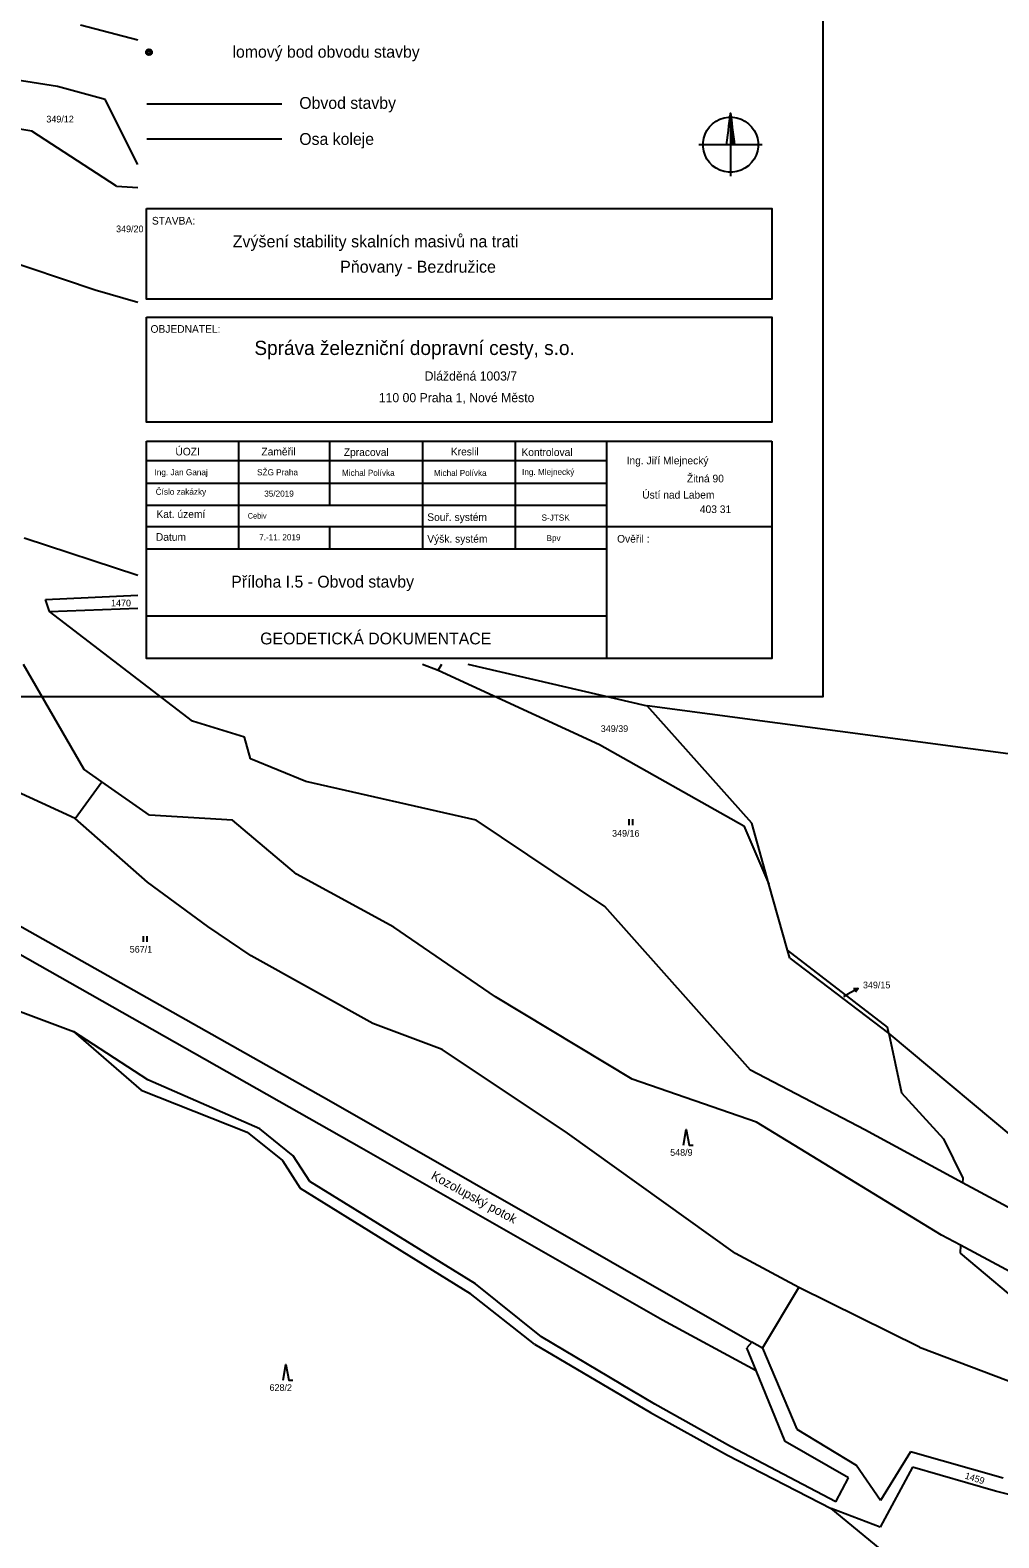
# Model space of a CAD drawing. Extents: x -852001 to -842497, y -1063614 to -1052182.
# Drawn here: x -848517.5 to -848271.7, y -1057263.9 to -1056881.4 of the extents above; entities that cross this region are included whole.
import ezdxf

# ---------------------------------------------------------------- set-up
doc = ezdxf.new("R2010")
doc.units = 0
for name, color, linetype in [('body', 7, 'Continuous'), ('Default', 7, 'Continuous'), ('KN_HRANICE', 7, 'Continuous'), ('KN_KULTURY', 7, 'Continuous'), ('KN_PARCELY', 7, 'Continuous'), ('LEGENDA', 7, 'Continuous'), ('tabulka', 7, 'Continuous')]:
    doc.layers.add(name, color=color, linetype=linetype)

# ---------------------------------------------------------------- blocks, each defined once
blk = doc.blocks.new('306')
at = {"layer": 'Default'}
for p, q in [((-0.5, 1.5), (-0.5, 0)), ((0.5, 0), (0.5, 1.5))]:
    blk.add_line(p, q, dxfattribs=at)
blk = doc.blocks.new('308')
at = {"layer": 'Default'}
blk.add_lwpolyline([(-0.75, 0), (0, 4), (0.75, 0), (1.75, 0)], dxfattribs=at)
blk = doc.blocks.new('10292')
at = {"layer": 'Default'}
blk.add_line((0, 3), (0, 0), dxfattribs=at)
blk.add_lwpolyline([(-0.5, 2), (0, 3), (0.5, 2)], dxfattribs=at)
blk = doc.blocks.new('SEVER')
at = {"layer": 'Default'}
for points in [[(-10, 0), (-8.5, 12), (-7, 24), (-5.5, 36), (-4, 48), (-2.5, 60), (-1, 72), (0, 80), (1.5, 68), (3, 56), (4.5, 44), (6, 32), (7.5, 20), (9, 8), (10, 0), (9.2, 0.8), (9.2, 5.6), (8.4, 12), (8.4, 0.8), (7.6, 0.8), (7.6, 13.5), (7.6, 18.4), (6.8, 24.8), (6.8, 12.1), (6.8, 0.8), (6, 0.8), (6, 13.5), (6, 26.2), (6, 31.2), (5.2, 36.8), (5.2, 24.1), (5.2, 11.4), (5.2, 0.8), (4.4, 0.8), (4.4, 13.5), (4.4, 26.2), (4.4, 38.9), (4.4, 43.2), (3.6, 50.4), (3.6, 37.7), (3.6, 25), (3.6, 12.3), (3.6, 0.8), (2.8, 0.8), (2.8, 13.5), (2.8, 26.2), (2.8, 38.9), (2.8, 51.6), (2.8, 56), (2, 63.2), (2, 50.5), (2, 37.8), (2, 25.1), (2, 12.4), (2, 0.8), (1.2, 0.8), (1.2, 13.5), (1.2, 26.2), (1.2, 38.9), (1.2, 51.6), (1.2, 64.3), (1.2, 69.6), (0.4, 76), (0.4, 63.3), (0.4, 50.6), (0.4, 37.9), (0.4, 25.2), (0.4, 12.5), (0.4, 0.8)], [(0, 80), (0, 67.3), (0, 54.6), (0, 41.9), (0, 29.2), (0, 16.5), (0, 3.8), (0, -8.9), (0, -21.6), (0, -34.3), (0, -47), (0, -59.7), (0, -72.4), (0, -80)], [(5.5, 69.8), (16.3, 68.1), (26.7, 64.7), (36.5, 59.7), (45.4, 53.2), (53.2, 45.4), (59.7, 36.5), (64.7, 26.7), (68.1, 16.3), (69.8, 5.5), (69.8, -5.5), (68.1, -16.3), (64.7, -26.7), (59.7, -36.5), (53.2, -45.4), (45.4, -53.2), (36.5, -59.7), (26.7, -64.7), (16.3, -68.1), (5.5, -69.8), (-5.5, -69.8), (-16.3, -68.1), (-26.7, -64.7), (-36.5, -59.7), (-45.4, -53.2), (-53.2, -45.4), (-59.7, -36.5), (-64.7, -26.7), (-68.1, -16.3), (-69.8, -5.5), (-69.8, 5.5), (-68.1, 16.3), (-64.7, 26.7), (-59.7, 36.5), (-53.2, 45.4), (-45.4, 53.2), (-36.5, 59.7), (-26.7, 64.7), (-16.3, 68.1), (-5.5, 69.8), (5.5, 69.8)], [(80, 0), (67.3, 0), (54.6, 0), (41.9, 0), (29.2, 0), (16.5, 0), (3.8, 0), (-8.9, 0), (-21.6, 0), (-34.3, 0), (-47, 0), (-59.7, 0), (-72.4, 0), (-80, 0)]]:
    blk.add_lwpolyline(points, dxfattribs=at)

msp = doc.modelspace()

# ---------------------------------------------------------------- linework, layer by layer
at = {"layer": 'body'}
for radius in [0.75, 0.35]:
    msp.add_circle((-848487.34, -1056886.98), radius, dxfattribs=at)
at = {"layer": 'KN_HRANICE'}
for p, q in [((-848504.72, -1056880.07), (-848490.15, -1056883.83)), ((-848504.72, -1056880.07), (-848490.15, -1056883.83)), ((-848510.51, -1056895.7), (-848533.12, -1056892.09)), ((-848510.51, -1056895.7), (-848533.12, -1056892.09)), ((-848498.47, -1056899.01), (-848510.51, -1056895.7)), ((-848498.47, -1056899.01), (-848510.51, -1056895.7)), ((-848490.15, -1056915.49), (-848498.47, -1056899.01)), ((-848490.15, -1056915.49), (-848498.47, -1056899.01)), ((-848517.02, -1056907.05), (-848536, -1056903.82)), ((-848517.02, -1056907.05), (-848536, -1056903.82)), ((-848495.58, -1056920.99), (-848517.02, -1056907.05)), ((-848495.58, -1056920.99), (-848517.02, -1056907.05)), ((-848495.58, -1056920.99), (-848490.15, -1056921.28)), ((-848495.58, -1056920.99), (-848490.15, -1056921.28)), ((-848537.27, -1056935.01), (-848500.98, -1056947.31)), ((-848537.27, -1056935.01), (-848500.98, -1056947.31)), ((-848500.98, -1056947.31), (-848490.15, -1056950.37)), ((-848500.98, -1056947.31), (-848490.15, -1056950.37)), ((-848518.98, -1057010.18), (-848490.15, -1057019.65)), ((-848518.98, -1057010.18), (-848490.15, -1057019.65)), ((-848513.63, -1057025.87), (-848490.15, -1057024.73)), ((-848513.63, -1057025.87), (-848490.15, -1057024.73)), ((-848512.6, -1057028.9), (-848513.63, -1057025.87)), ((-848512.6, -1057028.9), (-848513.63, -1057025.87)), ((-848512.6, -1057028.9), (-848490.15, -1057028.02)), ((-848512.6, -1057028.9), (-848490.15, -1057028.02)), ((-848476.32, -1057056.74), (-848512.6, -1057028.9)), ((-848476.32, -1057056.74), (-848512.6, -1057028.9)), ((-848417.96, -1057042.22), (-848414, -1057043.75)), ((-848417.96, -1057042.22), (-848414, -1057043.75)), ((-848414, -1057043.75), (-848413.02, -1057042.22)), ((-848414, -1057043.75), (-848413.02, -1057042.22)), ((-848406.4, -1057042.22), (-848360.93, -1057052.81)), ((-848406.4, -1057042.22), (-848360.93, -1057052.81)), ((-848519.3, -1057042.27), (-848503.9, -1057068.91)), ((-848519.3, -1057042.27), (-848503.9, -1057068.91)), ((-848414, -1057043.75), (-848373.02, -1057062.67)), ((-848414, -1057043.75), (-848373.02, -1057062.67)), ((-848215.69, -1057072.14), (-848360.93, -1057052.81)), ((-848334.41, -1057082.61), (-848360.93, -1057052.81)), ((-848215.69, -1057072.14), (-848360.93, -1057052.81)), ((-848334.41, -1057082.61), (-848360.93, -1057052.81)), ((-848463.07, -1057060.76), (-848476.32, -1057056.74)), ((-848463.07, -1057060.76), (-848476.32, -1057056.74)), ((-848461.56, -1057066.3), (-848463.07, -1057060.76)), ((-848461.56, -1057066.3), (-848463.07, -1057060.76)), ((-848506.04, -1057081.45), (-848549.47, -1057061.41)), ((-848506.04, -1057081.45), (-848549.47, -1057061.41)), ((-848373.02, -1057062.67), (-848336.42, -1057083.27)), ((-848373.02, -1057062.67), (-848336.42, -1057083.27)), ((-848499.28, -1057072.14), (-848503.9, -1057068.91)), ((-848499.28, -1057072.14), (-848503.9, -1057068.91)), ((-848447.56, -1057072), (-848461.56, -1057066.3)), ((-848447.56, -1057072), (-848461.56, -1057066.3)), ((-848506.04, -1057081.45), (-848499.28, -1057072.14)), ((-848506.04, -1057081.45), (-848499.28, -1057072.14)), ((-848487.18, -1057080.6), (-848499.28, -1057072.14)), ((-848487.18, -1057080.6), (-848499.28, -1057072.14)), ((-848404.36, -1057081.83), (-848447.56, -1057072)), ((-848404.36, -1057081.83), (-848447.56, -1057072)), ((-848487.71, -1057097.61), (-848506.04, -1057081.45)), ((-848487.71, -1057097.61), (-848506.04, -1057081.45)), ((-848466.12, -1057081.86), (-848487.18, -1057080.6)), ((-848466.12, -1057081.86), (-848487.18, -1057080.6)), ((-848449.89, -1057095.52), (-848466.12, -1057081.86)), ((-848449.89, -1057095.52), (-848466.12, -1057081.86)), ((-848371.65, -1057103.72), (-848404.36, -1057081.83)), ((-848371.65, -1057103.72), (-848404.36, -1057081.83)), ((-848336.42, -1057083.27), (-848330.02, -1057098.12)), ((-848336.42, -1057083.27), (-848330.02, -1057098.12)), ((-848330.02, -1057098.12), (-848334.41, -1057082.61)), ((-848330.02, -1057098.12), (-848334.41, -1057082.61)), ((-848425.24, -1057108.98), (-848449.89, -1057095.52)), ((-848425.24, -1057108.98), (-848449.89, -1057095.52)), ((-848472.4, -1057108.82), (-848487.71, -1057097.61)), ((-848472.4, -1057108.82), (-848487.71, -1057097.61)), ((-848325.31, -1057114.79), (-848330.02, -1057098.12)), ((-848325.31, -1057114.79), (-848330.02, -1057098.12)), ((-848530.27, -1057102.96), (-848441.09, -1057153.24)), ((-848530.27, -1057102.96), (-848441.09, -1057153.24)), ((-848334.72, -1057145.28), (-848371.65, -1057103.72)), ((-848334.72, -1057145.28), (-848371.65, -1057103.72)), ((-848461.38, -1057116.29), (-848472.4, -1057108.82)), ((-848461.38, -1057116.29), (-848472.4, -1057108.82)), ((-848399.37, -1057126.68), (-848425.24, -1057108.98)), ((-848399.37, -1057126.68), (-848425.24, -1057108.98)), ((-848523.24, -1057114.03), (-848433.37, -1057164.99)), ((-848523.24, -1057114.03), (-848433.37, -1057164.99)), ((-848324.73, -1057116.84), (-848325.31, -1057114.79)), ((-848299.92, -1057134.4), (-848325.31, -1057114.79)), ((-848324.73, -1057116.84), (-848325.31, -1057114.79)), ((-848299.92, -1057134.4), (-848325.31, -1057114.79)), ((-848553.53, -1057117.8), (-848506.45, -1057135.5)), ((-848553.53, -1057117.8), (-848506.45, -1057135.5)), ((-848430.53, -1057133.44), (-848461.38, -1057116.29)), ((-848430.53, -1057133.44), (-848461.38, -1057116.29)), ((-848324.73, -1057116.84), (-848299.58, -1057135.99)), ((-848324.73, -1057116.84), (-848299.58, -1057135.99)), ((-848364.72, -1057147.55), (-848399.37, -1057126.68)), ((-848364.72, -1057147.55), (-848399.37, -1057126.68)), ((-848412.95, -1057140.06), (-848430.53, -1057133.44)), ((-848412.95, -1057140.06), (-848430.53, -1057133.44)), ((-848487.59, -1057147.75), (-848506.45, -1057135.5)), ((-848506.45, -1057135.5), (-848489.36, -1057150.38)), ((-848487.59, -1057147.75), (-848506.45, -1057135.5)), ((-848506.45, -1057135.5), (-848489.36, -1057150.38)), ((-848299.58, -1057135.99), (-848299.92, -1057134.4)), ((-848299.58, -1057135.99), (-848299.92, -1057134.4)), ((-848299.58, -1057135.99), (-848233.15, -1057191.58)), ((-848299.58, -1057135.99), (-848296.41, -1057151.03)), ((-848299.58, -1057135.99), (-848233.15, -1057191.58)), ((-848299.58, -1057135.99), (-848296.41, -1057151.03)), ((-848381.12, -1057161.25), (-848412.95, -1057140.06)), ((-848381.12, -1057161.25), (-848412.95, -1057140.06)), ((-848305.73, -1057160.43), (-848334.72, -1057145.28)), ((-848305.73, -1057160.43), (-848334.72, -1057145.28)), ((-848459.18, -1057160.12), (-848487.59, -1057147.75)), ((-848459.18, -1057160.12), (-848487.59, -1057147.75)), ((-848333.2, -1057158.46), (-848364.72, -1057147.55)), ((-848333.2, -1057158.46), (-848364.72, -1057147.55)), ((-848489.36, -1057150.38), (-848462.42, -1057161.04)), ((-848489.36, -1057150.38), (-848462.42, -1057161.04)), ((-848296.41, -1057151.03), (-848285.71, -1057162.73)), ((-848296.41, -1057151.03), (-848285.71, -1057162.73)), ((-848441.09, -1057153.24), (-848334.38, -1057214.31)), ((-848441.09, -1057153.24), (-848334.38, -1057214.31)), ((-848450.79, -1057166.98), (-848459.18, -1057160.12)), ((-848450.79, -1057166.98), (-848459.18, -1057160.12)), ((-848286.21, -1057187.14), (-848333.2, -1057158.46)), ((-848286.21, -1057187.14), (-848333.2, -1057158.46)), ((-848280.88, -1057173.84), (-848305.73, -1057160.43)), ((-848280.88, -1057173.84), (-848305.73, -1057160.43)), ((-848462.42, -1057161.04), (-848453.48, -1057168.21)), ((-848462.42, -1057161.04), (-848453.48, -1057168.21)), ((-848338.5, -1057191.75), (-848381.12, -1057161.25)), ((-848338.5, -1057191.75), (-848381.12, -1057161.25)), ((-848285.71, -1057162.73), (-848280.84, -1057172.68)), ((-848285.71, -1057162.73), (-848280.84, -1057172.68)), ((-848453.48, -1057168.21), (-848449.01, -1057175.25)), ((-848453.48, -1057168.21), (-848449.01, -1057175.25)), ((-848446.5, -1057173.48), (-848450.79, -1057166.98)), ((-848446.5, -1057173.48), (-848450.79, -1057166.98)), ((-848433.37, -1057164.99), (-848357, -1057208.66)), ((-848433.37, -1057164.99), (-848357, -1057208.66)), ((-848449.01, -1057175.25), (-848405.84, -1057201.9)), ((-848449.01, -1057175.25), (-848405.84, -1057201.9)), ((-848404.5, -1057199.51), (-848446.5, -1057173.48)), ((-848404.5, -1057199.51), (-848446.5, -1057173.48)), ((-848280.84, -1057172.68), (-848280.88, -1057173.84)), ((-848280.84, -1057172.68), (-848280.88, -1057173.84)), ((-848266.13, -1057181.8), (-848280.88, -1057173.84)), ((-848266.13, -1057181.8), (-848280.88, -1057173.84)), ((-848281.42, -1057189.71), (-848286.21, -1057187.14)), ((-848281.42, -1057189.71), (-848286.21, -1057187.14)), ((-848281.42, -1057189.71), (-848281.49, -1057191.69)), ((-848281.42, -1057189.71), (-848281.49, -1057191.69)), ((-848262.98, -1057199.6), (-848281.42, -1057189.71)), ((-848262.98, -1057199.6), (-848281.42, -1057189.71)), ((-848322.41, -1057200.38), (-848338.5, -1057191.75)), ((-848322.41, -1057200.38), (-848338.5, -1057191.75)), ((-848281.49, -1057191.69), (-848258.56, -1057211.07)), ((-848281.49, -1057191.69), (-848258.56, -1057211.07)), ((-848389.49, -1057214.83), (-848405.84, -1057201.9)), ((-848389.49, -1057214.83), (-848405.84, -1057201.9)), ((-848387.72, -1057212.93), (-848404.5, -1057199.51)), ((-848387.72, -1057212.93), (-848404.5, -1057199.51)), ((-848331.65, -1057215.79), (-848322.41, -1057200.38)), ((-848331.65, -1057215.79), (-848322.41, -1057200.38)), ((-848291.86, -1057215.56), (-848322.41, -1057200.38)), ((-848291.86, -1057215.56), (-848322.41, -1057200.38)), ((-848357, -1057208.66), (-848333.29, -1057221.51)), ((-848357, -1057208.66), (-848333.29, -1057221.51)), ((-848359, -1057230.02), (-848387.72, -1057212.93)), ((-848359, -1057230.02), (-848387.72, -1057212.93)), ((-848334.38, -1057214.31), (-848335.67, -1057215.72)), ((-848334.38, -1057214.31), (-848335.67, -1057215.72)), ((-848331.65, -1057215.79), (-848334.38, -1057214.31)), ((-848331.65, -1057215.79), (-848334.38, -1057214.31)), ((-848389.49, -1057214.83), (-848360.1, -1057232.1)), ((-848389.49, -1057214.83), (-848360.1, -1057232.1)), ((-848333.29, -1057221.51), (-848335.67, -1057215.72)), ((-848333.29, -1057221.51), (-848335.67, -1057215.72)), ((-848331.65, -1057215.79), (-848322.99, -1057236.35)), ((-848331.65, -1057215.79), (-848322.99, -1057236.35)), ((-848291.86, -1057215.56), (-848236.63, -1057236.51)), ((-848291.86, -1057215.56), (-848236.63, -1057236.51)), ((-848325.9, -1057239.53), (-848333.29, -1057221.51)), ((-848325.9, -1057239.53), (-848333.29, -1057221.51)), ((-848360.1, -1057232.1), (-848340.57, -1057242.94)), ((-848360.1, -1057232.1), (-848340.57, -1057242.94)), ((-848339.78, -1057240.74), (-848359, -1057230.02)), ((-848339.78, -1057240.74), (-848359, -1057230.02)), ((-848322.99, -1057236.35), (-848307.86, -1057245.53)), ((-848322.99, -1057236.35), (-848307.86, -1057245.53)), ((-848313.04, -1057254.78), (-848339.78, -1057240.74)), ((-848313.04, -1057254.78), (-848339.78, -1057240.74)), ((-848309.85, -1057248.75), (-848325.9, -1057239.53)), ((-848309.85, -1057248.75), (-848325.9, -1057239.53)), ((-848340.57, -1057242.94), (-848314.23, -1057256.53)), ((-848340.57, -1057242.94), (-848314.23, -1057256.53)), ((-848294.1, -1057242.15), (-848301.7, -1057254.43)), ((-848294.1, -1057242.15), (-848301.7, -1057254.43)), ((-848270.59, -1057248.8), (-848294.1, -1057242.15)), ((-848270.59, -1057248.8), (-848294.1, -1057242.15)), ((-848313.04, -1057254.78), (-848309.85, -1057248.75)), ((-848313.04, -1057254.78), (-848309.85, -1057248.75)), ((-848301.7, -1057254.43), (-848307.86, -1057245.53)), ((-848301.7, -1057254.43), (-848307.86, -1057245.53)), ((-848293.61, -1057246), (-848301.77, -1057261.22)), ((-848293.61, -1057246), (-848301.77, -1057261.22)), ((-848272.56, -1057252.1), (-848293.61, -1057246)), ((-848272.56, -1057252.1), (-848293.61, -1057246)), ((-848254.71, -1057256.58), (-848272.56, -1057252.1)), ((-848254.71, -1057256.58), (-848272.56, -1057252.1)), ((-848301.77, -1057261.22), (-848314.23, -1057256.53)), ((-848263.91, -1057297.71), (-848314.23, -1057256.53)), ((-848301.77, -1057261.22), (-848314.23, -1057256.53)), ((-848263.91, -1057297.71), (-848314.23, -1057256.53))]:
    msp.add_line(p, q, dxfattribs=at)
at = {"layer": 'KN_PARCELY'}
msp.add_line((-848311.02, -1057126.58), (-848310.02, -1057126.01), dxfattribs=at)
msp.add_line((-848311.02, -1057126.58), (-848310.02, -1057126.01), dxfattribs=at)
at = {"layer": 'LEGENDA'}
for p, q in [((-848487.84, -1056900.09), (-848453.65, -1056900.09)), ((-848487.84, -1056908.92), (-848453.65, -1056908.92))]:
    msp.add_line(p, q, dxfattribs=at)
msp.add_lwpolyline([(-848910.31, -1057050.45), (-848316.31, -1057050.45), (-848316.31, -1056630.45), (-848910.31, -1056630.45)], close=True, dxfattribs=at)
at = {"layer": 'tabulka'}
for p, q in [((-848487.93, -1056985.69), (-848329.28, -1056985.69)), ((-848464.65, -1056985.69), (-848464.65, -1057013.01)), ((-848441.5, -1056985.69), (-848441.5, -1057001.89)), ((-848417.9, -1056985.69), (-848417.9, -1057013.01)), ((-848394.45, -1056985.69), (-848394.45, -1057013.01)), ((-848371.15, -1057040.83), (-848371.15, -1056985.69)), ((-848487.93, -1056990.6), (-848371.15, -1056990.6)), ((-848487.93, -1056996.32), (-848371.15, -1056996.32)), ((-848487.93, -1057001.89), (-848371.15, -1057001.89)), ((-848487.93, -1057007.31), (-848329.28, -1057007.31)), ((-848441.5, -1057007.31), (-848441.5, -1057013.01)), ((-848487.93, -1057013.01), (-848371.15, -1057013.01)), ((-848487.93, -1057030.01), (-848371.15, -1057030.01))]:
    msp.add_line(p, q, dxfattribs=at)
for points in [[(-848487.93, -1056926.61), (-848329.28, -1056926.61), (-848329.28, -1056949.67), (-848487.93, -1056949.67)], [(-848487.93, -1056954.19), (-848329.28, -1056954.19), (-848329.28, -1056980.88), (-848487.93, -1056980.88)]]:
    msp.add_lwpolyline(points, close=True, dxfattribs=at)
msp.add_lwpolyline([(-848329.28, -1056985.69), (-848329.28, -1057040.83), (-848487.93, -1057040.83), (-848487.93, -1056985.69)], dxfattribs=at)

# ---------------------------------------------------------------- block references
at = {"layer": 'KN_KULTURY'}
for name, p in [('306', (-848365.04, -1057083.1)), ('306', (-848365.04, -1057083.1)), ('306', (-848488.33, -1057112.74)), ('306', (-848488.33, -1057112.74)), ('308', (-848351, -1057164.3)), ('308', (-848351, -1057164.3)), ('308', (-848452.58, -1057223.96)), ('308', (-848452.58, -1057223.96))]:
    msp.add_blockref(name, p, dxfattribs=at)
at = {"layer": 'KN_PARCELY', "rotation": -60.11389}
msp.add_blockref('10292', (-848310.02, -1057126.01), dxfattribs=at)
msp.add_blockref('10292', (-848310.02, -1057126.01), dxfattribs=at)
at = {"layer": 'LEGENDA', "xscale": 0.1, "yscale": 0.10000000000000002}
msp.add_blockref('SEVER', (-848339.78, -1056910.46), dxfattribs=at)

# ---------------------------------------------------------------- texts
at = {"layer": 'KN_PARCELY'}
for s, height, p in [('349/12', 1.7, (-848513.37, -1056904.81)), ('349/12', 1.7, (-848513.37, -1056904.81)), ('349/20', 1.7, (-848495.68, -1056932.66)), ('349/20', 1.7, (-848495.68, -1056932.66)), ('1470', 1.7, (-848496.96, -1057027.6)), ('1470', 1.7, (-848496.96, -1057027.6)), ('349/39', 1.7, (-848372.7, -1057059.46)), ('349/39', 1.7, (-848372.7, -1057059.46)), ('349/16', 1.7, (-848369.83, -1057086.03)), ('349/16', 1.7, (-848369.83, -1057086.03)), ('567/1', 1.7, (-848492.22, -1057115.44)), ('567/1', 1.7, (-848492.22, -1057115.44)), ('349/15', 1.7, (-848306.18, -1057124.51)), ('349/15', 1.7, (-848306.18, -1057124.51)), ('349/15', 0.1, (-848311.31, -1057126.58)), ('349/15', 0.1, (-848311.31, -1057126.58)), ('548/9', 1.7, (-848355.09, -1057167)), ('548/9', 1.7, (-848355.09, -1057167)), ('628/2', 1.7, (-848456.75, -1057226.66)), ('628/2', 1.7, (-848456.75, -1057226.66))]:
    msp.add_text(s, height=height, dxfattribs=at).set_placement(p)
for s, height, rotation, p in [('Kozolupský potok', 2.3, 331.399, (-848415.96, -1057172.75)), ('Kozolupský potok', 2.3, 331.399, (-848415.96, -1057172.75)), ('1459', 1.7, 342.514, (-848280.47, -1057248.87)), ('1459', 1.7, 342.514, (-848280.47, -1057248.87))]:
    msp.add_text(s, height=height, rotation=rotation, dxfattribs=at).set_placement(p)
at = {"layer": 'LEGENDA'}
for s, height, p in [('lomový bod obvodu stavby', 3, (-848466.15, -1056888.37)), ('Obvod stavby', 3, (-848449.19, -1056901.35)), ('Osa koleje', 3, (-848449.19, -1056910.5)), ('Zvýšení stability skalních masivů na trati', 3.04, (-848466.1, -1056936.5)), ('Pňovany - Bezdružice', 3.04, (-848438.84, -1056942.93))]:
    msp.add_text(s, height=height, dxfattribs=at).set_placement(p)
at = {"layer": 'tabulka'}
for s, height, p in [('STAVBA:', 1.94, (-848486.59, -1056930.71)), ('OBJEDNATEL:', 1.94, (-848486.94, -1056958.17)), ('Správa železniční dopravní cesty, s.o.', 3.61, (-848460.59, -1056963.81)), ('Dlážděná 1003/7', 2.32, (-848417.39, -1056970.3)), ('110 00 Praha 1, Nové Město', 2.32, (-848429.03, -1056975.79)), ('ÚOZI', 1.94, (-848480.63, -1056989.29)), ('Zaměřil', 1.94, (-848458.8, -1056989.29)), ('Zpracoval', 1.94, (-848437.9, -1056989.44)), ('Kreslil', 1.94, (-848410.74, -1056989.29)), ('Kontroloval', 1.94, (-848392.83, -1056989.44)), ('SŽG Praha', 1.552, (-848459.91, -1056994.35)), ('Ing. Jiří Mlejnecký', 1.94, (-848366.14, -1056991.55)), ('Ing. Jan Ganaj', 1.552, (-848485.92, -1056994.33)), ('Michal Polívka', 1.552, (-848438.38, -1056994.48)), ('Michal Polívka', 1.552, (-848415.05, -1056994.51)), ('Ing. Mlejnecký', 1.552, (-848392.68, -1056994.25)), ('Žitná 90', 1.94, (-848350.84, -1056996.13)), ('Číslo zakázky', 1.552, (-848485.63, -1056999.28)), ('35/2019', 1.552, (-848458.09, -1056999.76)), ('Ústí nad Labem', 1.94, (-848362.18, -1057000.25)), ('Kat. území', 1.94, (-848485.44, -1057005.16)), ('Cebiv', 1.397, (-848462.27, -1057005.32)), ('Souř. systém', 1.94, (-848416.72, -1057005.92)), ('403 31', 1.94, (-848347.55, -1057003.91)), ('S-JTSK', 1.552, (-848387.73, -1057005.84)), ('Datum', 1.94, (-848485.58, -1057010.95)), ('7.-11. 2019', 1.552, (-848459.38, -1057010.84)), ('Výšk. systém', 1.94, (-848416.73, -1057011.41)), ('Bpv', 1.552, (-848386.46, -1057011.02)), ('Ověřil :', 1.94, (-848368.56, -1057011.41)), ('Příloha I.5 - Obvod stavby', 3, (-848466.47, -1057022.82)), ('GEODETICKÁ DOKUMENTACE ', 3, (-848459.11, -1057037.24))]:
    msp.add_text(s, height=height, dxfattribs=at).set_placement(p)

doc.saveas('drawing.dxf')
